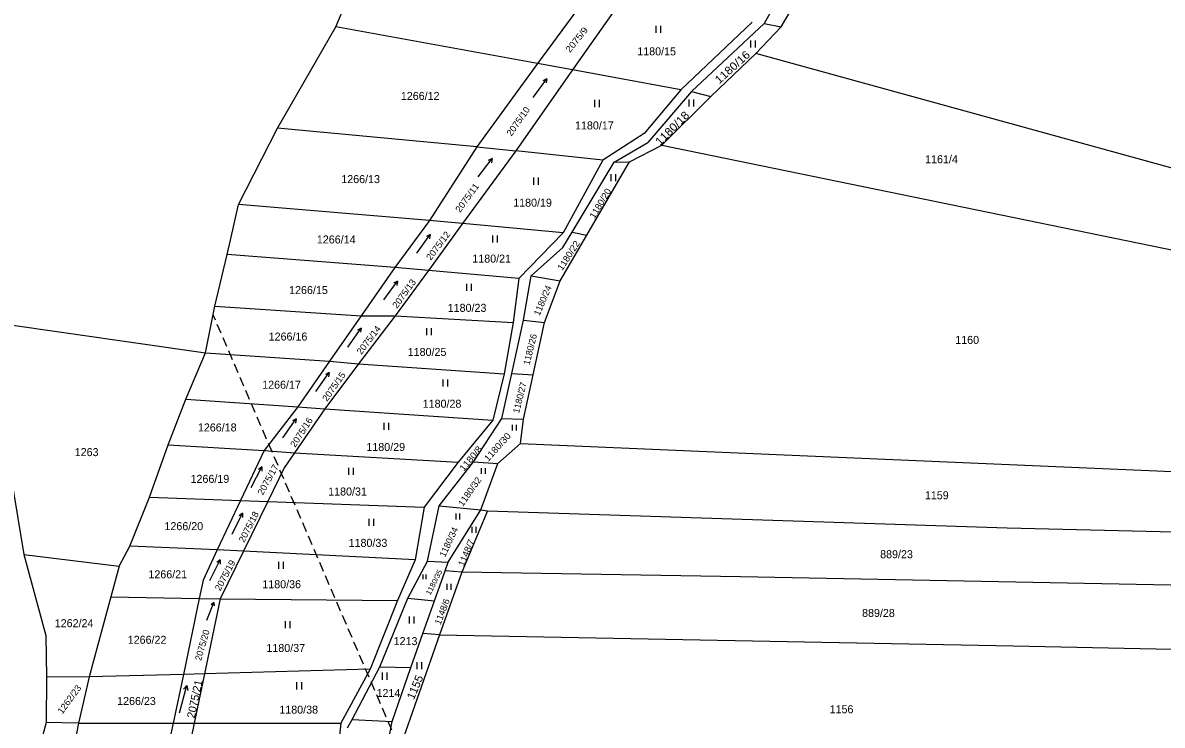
# Model space of a CAD drawing. Extents: x -820420 to -815896, y -1105820 to -1103643.
# Drawn here: x -818373.9 to -818131.9, y -1104226.1 to -1104076.9 of the extents above; entities that cross this region are included whole.
import ezdxf
from ezdxf.enums import TextEntityAlignment as Align

# ---------------------------------------------------------------- set-up
doc = ezdxf.new("R2010")
doc.units = 0
doc.header["$LTSCALE"] = 0.68
doc.linetypes.add('MEDIUM_DASHED', pattern=[4.5, 3, -1.5])
for name, color, linetype, lineweight in [('1', 7, 'Continuous', 25), ('3', 7, 'Continuous', 25), ('6', 7, 'Continuous', 25)]:
    doc.layers.add(name, color=color, linetype=linetype, lineweight=lineweight)
doc.layers.add('2', color=7, linetype='Continuous')

msp = doc.modelspace()

# ---------------------------------------------------------------- linework, layer by layer
at = {"layer": '1'}
for p, q in [((-818307.41, -1104077.74), (-818303.05, -1104067.53)), ((-818211.24, -1104067.85), (-818216.4, -1104077.06)), ((-818212.8, -1104077.77), (-818207.39, -1104068.6)), ((-818252.62, -1104069.29), (-818264.53, -1104085.57)), ((-818245.83, -1104070.78), (-818257.14, -1104086.92)), ((-818319.8, -1104099.31), (-818307.41, -1104077.74)), ((-818264.53, -1104085.57), (-818307.41, -1104077.74)), ((-818218.95, -1104076.73), (-818234.09, -1104091.14)), ((-818216.4, -1104077.06), (-818231.84, -1104091.48)), ((-818218.22, -1104083.4), (-818212.8, -1104077.77)), ((-818216.4, -1104077.06), (-818212.8, -1104077.77)), ((-818227.74, -1104092.53), (-818218.22, -1104083.4)), ((-818125.91, -1104108.89), (-818218.22, -1104083.4)), ((-818264.53, -1104085.57), (-818277.47, -1104103.26)), ((-818257.14, -1104086.92), (-818264.53, -1104085.57)), ((-818257.14, -1104086.92), (-818269.15, -1104104.07)), ((-818234.09, -1104091.14), (-818257.14, -1104086.92)), ((-818234.09, -1104091.14), (-818241.91, -1104100.43)), ((-818231.84, -1104091.48), (-818241.16, -1104102.3)), ((-818238.18, -1104102.89), (-818227.74, -1104092.53)), ((-818231.84, -1104091.48), (-818227.74, -1104092.53)), ((-818277.47, -1104103.26), (-818319.8, -1104099.31)), ((-818241.91, -1104100.43), (-818250.68, -1104106.08)), ((-818248.29, -1104106.5), (-818241.16, -1104102.3)), ((-818245, -1104106.47), (-818238.18, -1104102.89)), ((-818238.18, -1104102.89), (-818128.88, -1104125.32)), ((-818277.47, -1104103.26), (-818287.52, -1104118.92)), ((-818269.15, -1104104.07), (-818280.46, -1104119.56)), ((-818277.47, -1104103.26), (-818269.15, -1104104.07)), ((-818250.68, -1104106.08), (-818269.15, -1104104.07)), ((-818250.68, -1104106.08), (-818259.13, -1104121.49)), ((-818257.16, -1104121.35), (-818248.29, -1104106.5)), ((-818254.06, -1104122), (-818245, -1104106.47)), ((-818248.29, -1104106.5), (-818245, -1104106.47)), ((-818287.52, -1104118.92), (-818328.06, -1104115.52)), ((-818287.52, -1104118.92), (-818294.86, -1104128.87)), ((-818280.46, -1104119.56), (-818287.72, -1104129.5)), ((-818280.46, -1104119.56), (-818287.52, -1104118.92)), ((-818259.13, -1104121.49), (-818280.46, -1104119.56)), ((-818259.13, -1104121.49), (-818268.54, -1104131.2)), ((-818259.72, -1104131.72), (-818254.06, -1104122)), ((-818259.2, -1104124.63), (-818257.16, -1104121.35)), ((-818257.16, -1104121.35), (-818254.06, -1104122)), ((-818330.47, -1104126.14), (-818329.77, -1104123.05)), ((-818265.91, -1104130.69), (-818259.2, -1104124.63)), ((-818333.06, -1104137.13), (-818330.47, -1104126.14)), ((-818294.86, -1104128.87), (-818330.47, -1104126.14)), ((-818294.86, -1104128.87), (-818301.99, -1104139.14)), ((-818287.72, -1104129.5), (-818294.86, -1104128.87)), ((-818287.72, -1104129.5), (-818294.79, -1104139.18)), ((-818268.54, -1104131.2), (-818287.72, -1104129.5)), ((-818268.54, -1104131.2), (-818269.74, -1104140.54)), ((-818267.52, -1104140.09), (-818265.91, -1104130.69)), ((-818265.91, -1104130.69), (-818259.72, -1104131.72)), ((-818263.05, -1104140.57), (-818259.72, -1104131.72)), ((-818335.08, -1104147.03), (-818333.06, -1104137.13)), ((-818333.06, -1104137.13), (-818301.99, -1104139.14)), ((-818301.99, -1104139.14), (-818308.75, -1104148.78)), ((-818294.79, -1104139.18), (-818302.55, -1104149.35)), ((-818301.99, -1104139.14), (-818294.79, -1104139.18)), ((-818294.79, -1104139.18), (-818269.74, -1104140.54)), ((-818378.43, -1104140.81), (-818335.08, -1104147.03)), ((-818269.74, -1104140.54), (-818271.65, -1104151.49)), ((-818270.01, -1104151.42), (-818267.52, -1104140.09)), ((-818267.52, -1104140.09), (-818263.05, -1104140.57)), ((-818265.47, -1104151.69), (-818263.05, -1104140.57)), ((-818335.08, -1104147.03), (-818308.75, -1104148.78)), ((-818308.75, -1104148.78), (-818315.42, -1104158.46)), ((-818308.75, -1104148.78), (-818302.55, -1104149.35)), ((-818302.55, -1104149.35), (-818271.65, -1104151.49)), ((-818271.65, -1104151.49), (-818274.07, -1104161.29)), ((-818272.1, -1104160.97), (-818270.01, -1104151.42)), ((-818270.01, -1104151.42), (-818265.47, -1104151.69)), ((-818267.52, -1104161.13), (-818265.47, -1104151.69)), ((-818339.24, -1104156.89), (-818315.42, -1104158.46)), ((-818315.42, -1104158.46), (-818322.6, -1104167.78)), ((-818315.42, -1104158.46), (-818309.69, -1104158.9)), ((-818309.69, -1104158.9), (-818274.07, -1104161.29)), ((-818278.17, -1104170.17), (-818272.1, -1104160.97)), ((-818272.1, -1104160.97), (-818267.52, -1104161.13)), ((-818274.07, -1104161.29), (-818281.4, -1104170.25)), ((-818268.15, -1104166.28), (-818267.52, -1104161.13)), ((-818377.42, -1104167.11), (-818373.63, -1104189.85)), ((-818346.97, -1104177.65), (-818342.98, -1104166.55)), ((-818342.98, -1104166.55), (-818322.6, -1104167.78)), ((-818322.6, -1104167.78), (-818327.65, -1104178.36)), ((-818322.6, -1104167.78), (-818316.19, -1104168.26)), ((-818316.19, -1104168.26), (-818318.37, -1104171.43)), ((-818316.19, -1104168.26), (-818281.4, -1104170.25)), ((-818272.97, -1104170.55), (-818268.15, -1104166.28)), ((-818268.15, -1104166.28), (-818090.17, -1104173.89)), ((-818281.4, -1104170.25), (-818288.66, -1104179.81)), ((-818285.44, -1104179.5), (-818278.17, -1104170.17)), ((-818278.17, -1104170.17), (-818272.97, -1104170.55)), ((-818276.56, -1104180.37), (-818272.97, -1104170.55)), ((-818318.37, -1104171.43), (-818321.85, -1104178.58)), ((-818351.16, -1104188.09), (-818346.97, -1104177.65)), ((-818346.97, -1104177.65), (-818327.65, -1104178.36)), ((-818327.65, -1104178.36), (-818332.56, -1104188.89)), ((-818327.65, -1104178.36), (-818321.85, -1104178.58)), ((-818321.85, -1104178.58), (-818326.99, -1104189.13)), ((-818321.85, -1104178.58), (-818288.66, -1104179.81)), ((-818288.66, -1104179.81), (-818290.55, -1104190.98)), ((-818287.94, -1104191.24), (-818285.44, -1104179.5)), ((-818285.44, -1104179.5), (-818276.56, -1104180.37)), ((-818283.53, -1104191.5), (-818276.56, -1104180.37)), ((-818276.56, -1104180.37), (-818275.17, -1104180.57)), ((-818275.17, -1104180.57), (-818280.64, -1104193.59)), ((-818275.17, -1104180.57), (-818164.78, -1104184.19)), ((-818164.78, -1104184.19), (-818093.55, -1104185.94)), ((-818373.63, -1104189.85), (-818369, -1104207.05)), ((-818373.63, -1104189.85), (-818353.4, -1104192.31)), ((-818353.4, -1104192.31), (-818351.16, -1104188.09)), ((-818332.56, -1104188.89), (-818351.16, -1104188.09)), ((-818332.56, -1104188.89), (-818335.56, -1104195.32)), ((-818326.99, -1104189.13), (-818332.56, -1104188.89)), ((-818326.99, -1104189.13), (-818331.94, -1104199.31)), ((-818290.55, -1104190.98), (-818326.99, -1104189.13)), ((-818353.4, -1104192.31), (-818355.17, -1104198.85)), ((-818290.55, -1104190.98), (-818294.29, -1104199.62)), ((-818292.07, -1104199.12), (-818287.94, -1104191.24)), ((-818287.94, -1104191.24), (-818283.53, -1104191.5)), ((-818284.19, -1104193.36), (-818283.53, -1104191.5)), ((-818286.43, -1104199.71), (-818284.19, -1104193.36)), ((-818280.64, -1104193.59), (-818285.38, -1104206.91)), ((-818280.64, -1104193.59), (-818284.19, -1104193.36)), ((-818221.41, -1104194.62), (-818280.64, -1104193.59)), ((-818098.23, -1104197.03), (-818221.41, -1104194.62)), ((-818335.56, -1104195.32), (-818336.38, -1104199.22)), ((-818355.17, -1104198.85), (-818359.75, -1104215.88)), ((-818355.17, -1104198.85), (-818336.38, -1104199.22)), ((-818336.38, -1104199.22), (-818339.77, -1104215.32)), ((-818336.38, -1104199.22), (-818331.94, -1104199.31)), ((-818331.94, -1104199.31), (-818294.29, -1104199.62)), ((-818294.29, -1104199.62), (-818300.12, -1104214.25)), ((-818298.01, -1104213.71), (-818292.07, -1104199.12)), ((-818292.07, -1104199.12), (-818286.43, -1104199.71)), ((-818288.89, -1104206.65), (-818286.43, -1104199.71)), ((-818285.38, -1104206.91), (-818295.13, -1104234.67)), ((-818291.44, -1104213.86), (-818288.89, -1104206.65)), ((-818285.38, -1104206.91), (-818288.89, -1104206.65)), ((-818285.38, -1104206.91), (-818163.57, -1104209.27)), ((-818369, -1104207.05), (-818368.81, -1104215.94)), ((-818163.57, -1104209.27), (-818101.73, -1104210.61)), ((-818300.12, -1104214.25), (-818335.27, -1104215.2)), ((-818300.12, -1104214.25), (-818306.35, -1104225.7)), ((-818303.9, -1104224.91), (-818298.01, -1104213.71)), ((-818298.01, -1104213.71), (-818291.44, -1104213.86)), ((-818295.4, -1104225.31), (-818291.44, -1104213.86)), ((-818368.81, -1104215.94), (-818368.91, -1104225.53)), ((-818359.75, -1104215.88), (-818368.81, -1104215.94)), ((-818359.75, -1104215.88), (-818362.03, -1104225.7)), ((-818339.77, -1104215.32), (-818359.75, -1104215.88)), ((-818339.77, -1104215.32), (-818341.96, -1104225.7)), ((-818335.27, -1104215.2), (-818337.47, -1104225.7)), ((-818368.91, -1104225.53), (-818371.37, -1104234.62)), ((-818362.03, -1104225.7), (-818368.91, -1104225.53)), ((-818362.03, -1104225.7), (-818363.73, -1104234.38)), ((-818362.03, -1104225.7), (-818341.96, -1104225.7)), ((-818341.96, -1104225.7), (-818343.94, -1104235.11)), ((-818341.96, -1104225.7), (-818337.47, -1104225.7)), ((-818337.47, -1104225.7), (-818339.49, -1104235.31)), ((-818337.47, -1104225.7), (-818306.35, -1104225.7)), ((-818306.35, -1104225.7), (-818307.5, -1104236.78)), ((-818304.9, -1104226.66), (-818303.9, -1104224.91)), ((-818303.9, -1104224.91), (-818295.4, -1104225.31)), ((-818297.29, -1104234.67), (-818295.4, -1104225.31))]:
    msp.add_line(p, q, dxfattribs=at)
for points in [[(-818329.77, -1104123.05), (-818328.06, -1104115.52), (-818319.8, -1104099.31)], [(-818342.98, -1104166.55), (-818339.24, -1104156.89), (-818335.08, -1104147.03)], [(-818302.55, -1104149.35), (-818309.69, -1104158.9), (-818316.19, -1104168.26)], [(-818331.94, -1104199.31), (-818335.27, -1104215.2), (-818339.77, -1104215.32)]]:
    msp.add_lwpolyline(points, dxfattribs=at)
at = {"layer": '3'}
for p, q in [((-818239.381, -1104079.05), (-818239.381, -1104077.55)), ((-818238.38, -1104079.05), (-818238.38, -1104077.55)), ((-818219.261, -1104082.17), (-818219.261, -1104080.67)), ((-818218.26, -1104082.17), (-818218.26, -1104080.67)), ((-818262.6, -1104088.793), (-818262.738, -1104089.682)), ((-818232.331, -1104094.67), (-818232.331, -1104093.17)), ((-818231.33, -1104094.67), (-818231.33, -1104093.17)), ((-818252.411, -1104094.79), (-818252.411, -1104093.29)), ((-818251.41, -1104094.79), (-818251.41, -1104093.29)), ((-818274.205, -1104105.728), (-818274.359, -1104106.616)), ((-818265.341, -1104111.29), (-818265.341, -1104109.79)), ((-818264.34, -1104111.29), (-818264.34, -1104109.79)), ((-818248.931, -1104110.55), (-818248.931, -1104109.05)), ((-818247.93, -1104110.55), (-818247.93, -1104109.05)), ((-818287.32, -1104121.873), (-818287.458, -1104122.762)), ((-818274.031, -1104123.56), (-818274.031, -1104122.06)), ((-818273.03, -1104123.56), (-818273.03, -1104122.06)), ((-818294.31, -1104131.793), (-818294.448, -1104132.682)), ((-818279.551, -1104133.83), (-818279.551, -1104132.33)), ((-818278.55, -1104133.83), (-818278.55, -1104132.33)), ((-818301.995, -1104141.757), (-818302.118, -1104142.65)), ((-818288.041, -1104143.29), (-818288.041, -1104141.79)), ((-818287.04, -1104143.29), (-818287.04, -1104141.79)), ((-818308.77, -1104151.213), (-818308.908, -1104152.102)), ((-818284.571, -1104154.2), (-818284.571, -1104152.7)), ((-818283.57, -1104154.2), (-818283.57, -1104152.7)), ((-818315.795, -1104161.037), (-818315.918, -1104161.93)), ((-818297.111, -1104163.39), (-818297.111, -1104161.89)), ((-818296.11, -1104163.39), (-818296.11, -1104161.89)), ((-818269.869, -1104163.53), (-818269.869, -1104162.3)), ((-818269.048, -1104163.53), (-818269.048, -1104162.3)), ((-818323.101, -1104171.259), (-818323.098, -1104172.159)), ((-818304.641, -1104172.94), (-818304.641, -1104171.44)), ((-818303.64, -1104172.94), (-818303.64, -1104171.44)), ((-818276.439, -1104172.73), (-818276.439, -1104171.5)), ((-818275.618, -1104172.73), (-818275.618, -1104171.5)), ((-818327.209, -1104181.089), (-818327.191, -1104181.99)), ((-818300.301, -1104183.76), (-818300.301, -1104182.26)), ((-818299.3, -1104183.76), (-818299.3, -1104182.26)), ((-818281.839, -1104182.39), (-818281.839, -1104181.16)), ((-818281.018, -1104182.39), (-818281.018, -1104181.16)), ((-818278.419, -1104185.23), (-818278.419, -1104184)), ((-818277.598, -1104185.23), (-818277.598, -1104184)), ((-818331.921, -1104191.009), (-818331.918, -1104191.909)), ((-818319.501, -1104192.93), (-818319.501, -1104191.43)), ((-818318.5, -1104192.93), (-818318.5, -1104191.43)), ((-818288.842, -1104195.11), (-818288.842, -1104194.105)), ((-818288.172, -1104195.11), (-818288.172, -1104194.105)), ((-818283.729, -1104197.34), (-818283.729, -1104196.11)), ((-818282.908, -1104197.34), (-818282.908, -1104196.11)), ((-818333.32, -1104200.045), (-818333.241, -1104200.776)), ((-818318.051, -1104205.51), (-818318.051, -1104204.01)), ((-818317.05, -1104205.51), (-818317.05, -1104204.01)), ((-818291.741, -1104204.54), (-818291.741, -1104203.04)), ((-818290.74, -1104204.54), (-818290.74, -1104203.04)), ((-818290.091, -1104214.24), (-818290.091, -1104212.74)), ((-818289.09, -1104214.24), (-818289.09, -1104212.74)), ((-818297.461, -1104216.46), (-818297.461, -1104214.96)), ((-818296.46, -1104216.46), (-818296.46, -1104214.96)), ((-818339.031, -1104217.668), (-818338.799, -1104218.742)), ((-818315.631, -1104218.51), (-818315.631, -1104217.01)), ((-818314.63, -1104218.51), (-818314.63, -1104217.01))]:
    msp.add_line(p, q, dxfattribs=at)
for points in [[(-818265.492, -1104092.773), (-818262.6, -1104088.793), (-818263.404, -1104089.199)], [(-818277.166, -1104109.658), (-818274.205, -1104105.728), (-818275.016, -1104106.121)], [(-818290.212, -1104125.853), (-818287.32, -1104121.873), (-818288.124, -1104122.279)], [(-818297.202, -1104135.773), (-818294.31, -1104131.793), (-818295.114, -1104132.199)], [(-818304.817, -1104145.788), (-818301.995, -1104141.757), (-818302.792, -1104142.178)], [(-818311.662, -1104155.193), (-818308.77, -1104151.213), (-818309.574, -1104151.619)], [(-818318.617, -1104165.068), (-818315.795, -1104161.037), (-818316.592, -1104161.458)], [(-818325.334, -1104175.643), (-818323.101, -1104171.259), (-818323.831, -1104171.786)], [(-818329.366, -1104185.511), (-818327.209, -1104181.089), (-818327.93, -1104181.629)], [(-818334.154, -1104195.393), (-818331.921, -1104191.009), (-818332.651, -1104191.536)], [(-818334.761, -1104203.798), (-818333.32, -1104200.045), (-818333.868, -1104200.536)], [(-818340.584, -1104223.463), (-818339.031, -1104217.668), (-818339.768, -1104218.482)]]:
    msp.add_lwpolyline(points, dxfattribs=at)
at = {"layer": '6', "linetype": 'MEDIUM_DASHED'}
msp.add_line((-818295.48, -1104227.19), (-818333.43, -1104138.94), dxfattribs=at)

# ---------------------------------------------------------------- texts
at = {"layer": '2'}
for s, height, rotation, width, p in [('2075/9', 1.386, 51, 1.1, (-818255.6906, -1104080.9256)), ('1180/16', 1.7, 42, 1.1, (-818222.6058, -1104086.9548)), ('2075/10', 1.386, 55, 1.05, (-818268.0834, -1104098.2255)), ('1180/18', 1.7, 45, 1.1, (-818235.3535, -1104099.9045)), ('2075/11', 1.386, 54, 1.05, (-818278.938, -1104114.4753)), ('1180/20', 1.386, 59, 1.05, (-818250.6236, -1104115.6164)), ('2075/12', 1.386, 53, 1.05, (-818285.1028, -1104124.6851)), ('1180/22', 1.386, 57, 1.05, (-818257.384, -1104126.7054)), ('2075/13', 1.386, 54, 1.05, (-818292.328, -1104134.8453)), ('2075/14', 1.386, 53, 1.05, (-818299.8528, -1104144.7051)), ('2075/15', 1.386, 55, 1.05, (-818307.2334, -1104154.5955)), ('2075/16', 1.386, 57, 1.05, (-818314.104, -1104164.2654)), ('1180/30', 1.386, 48, 1.1, (-818272.5594, -1104167.4847)), ('1180/8', 1.386, 50, 1.1, (-818278.1938, -1104169.905)), ('2075/17', 1.386, 61, 1.05, (-818321.1821, -1104174.297)), ('1180/32', 1.386, 55, 1.05, (-818278.3934, -1104176.8855)), ('2075/18', 1.386, 63, 1.05, (-818325.2592, -1104184.3071)), ('1148/7', 1.386, 67, 1.05, (-818279.0623, -1104189.7568)), ('2075/19', 1.386, 62, 1.05, (-818330.2959, -1104194.6063)), ('1180/35', 1.14, 63, 1.05, (-818286.0088, -1104196.0078)), ('1155', 1.7, 67, 1.05, (-818289.7861, -1104218.3761)), ('1262/23', 1.386, 54, 1.05, (-818363.398, -1104221.0453))]:
    msp.add_text(s, height=height, rotation=rotation, dxfattribs=dict(at, width=width)).set_placement(p, align=Align.CENTER)
for s, p in [('1180/15', (-818239.259, -1104083.815)), ('1266/12', (-818289.469, -1104093.285)), ('1180/17', (-818252.479, -1104099.555)), ('1161/4', (-818178.76, -1104106.735)), ('1266/13', (-818302.119, -1104110.955)), ('1180/19', (-818265.609, -1104115.965)), ('1266/14', (-818307.309, -1104123.785)), ('1180/21', (-818274.289, -1104127.845)), ('1266/15', (-818313.199, -1104134.525)), ('1180/23', (-818279.519, -1104138.305)), ('1266/16', (-818317.539, -1104144.405)), ('1160', (-818173.31, -1104145.115)), ('1180/25', (-818288.009, -1104147.675)), ('1266/17', (-818318.919, -1104154.635)), ('1180/28', (-818284.829, -1104158.675)), ('1266/18', (-818332.569, -1104163.715)), ('1263', (-818360.31, -1104168.955)), ('1180/29', (-818296.789, -1104167.865)), ('1266/19', (-818334.129, -1104174.635)), ('1180/31', (-818304.899, -1104177.325)), ('1159', (-818179.76, -1104178.125)), ('1266/20', (-818339.669, -1104184.685)), ('1180/33', (-818300.559, -1104188.235)), ('889/23', (-818188.31, -1104190.645)), ('1266/21', (-818343.079, -1104194.915)), ('1180/36', (-818318.889, -1104197.025)), ('889/28', (-818192.15, -1104203.125)), ('1262/24', (-818362.969, -1104205.295)), ('1266/22', (-818347.469, -1104208.825)), ('1180/37', (-818318.019, -1104210.565)), ('1213', (-818292.58, -1104209.105)), ('1214', (-818296.21, -1104220.135)), ('1266/23', (-818349.719, -1104221.825)), ('1180/38', (-818315.269, -1104223.665)), ('1156', (-818199.99, -1104223.585))]:
    msp.add_text(s, height=1.7, dxfattribs=at).set_placement(p, align=Align.CENTER)
for s, height, rotation, p in [('1180/24', 1.386, 67, (-818262.8125, -1104136.1468)), ('1180/26', 1.386, 76, (-818265.4516, -1104146.4477)), ('1180/27', 1.386, 76, (-818267.6516, -1104156.6977)), ('1180/34', 1.386, 65, (-818282.7757, -1104187.4964)), ('1148/6', 1.386, 69, (-818284.1376, -1104202.2368)), ('2075/20', 1.386, 74, (-818335.0785, -1104209.298)), ('2075/21', 1.7, 78, (-818336.5251, -1104220.7277))]:
    msp.add_text(s, height=height, rotation=rotation, dxfattribs=at).set_placement(p, align=Align.CENTER)

doc.saveas('drawing.dxf')
